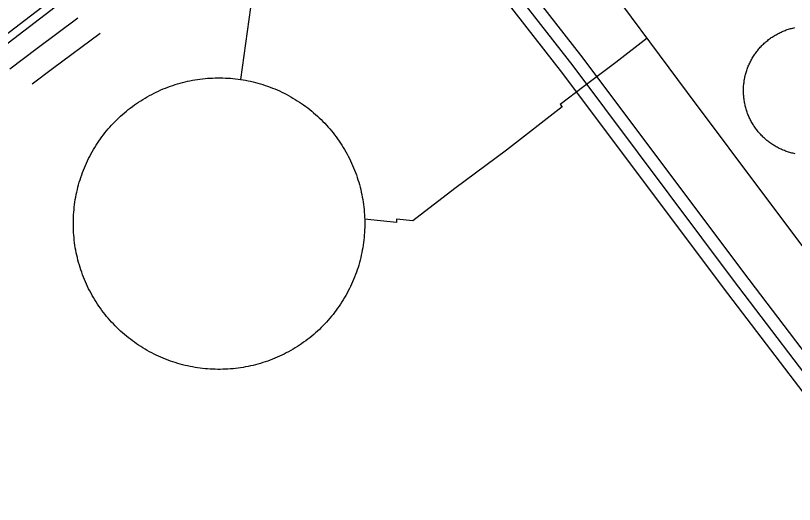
# Model space of a CAD drawing. Extents: x 3419139 to 3457078, y 540382 to 565875.
# Drawn here: x 3432751 to 3433668, y 558480 to 559056 of the extents above; entities that cross this region are included whole.
import ezdxf

# ---------------------------------------------------------------- set-up
doc = ezdxf.new("R2010")
doc.units = 0
for name, color, linetype in [('V-DOMW-TANK', 7, 'Continuous'), ('V-ROAD-CNTR', 7, 'Continuous'), ('V-TOPO-SHOR', 7, 'Continuous'), ('V-UTIL-LINE', 7, 'Continuous')]:
    doc.layers.add(name, color=color, linetype=linetype)

msp = doc.modelspace()

# ---------------------------------------------------------------- linework, layer by layer
at = {"layer": 'V-DOMW-TANK'}
for points in [[(3433636.33, 559026.39), (3433637.38, 559027.21), (3433638.43, 559028.01), (3433639.5, 559028.79), (3433640.58, 559029.55), (3433641.67, 559030.29), (3433642.78, 559031.01), (3433643.9, 559031.71), (3433645.03, 559032.4), (3433646.18, 559033.06), (3433647.33, 559033.7), (3433648.5, 559034.33), (3433649.68, 559034.93), (3433650.86, 559035.51), (3433652.06, 559036.07), (3433653.27, 559036.61), (3433654.48, 559037.13), (3433655.71, 559037.63), (3433656.94, 559038.11), (3433658.19, 559038.56), (3433659.43, 559038.99), (3433660.69, 559039.41), (3433661.96, 559039.79), (3433663.22, 559040.16), (3433664.5, 559040.51), (3433665.79, 559040.83), (3433667.07, 559041.13), (3433668.37, 559041.41)], [(3433633.52, 558910.35), (3433632.54, 558911.23), (3433631.57, 558912.13), (3433630.62, 558913.05), (3433629.68, 558913.99), (3433628.76, 558914.93), (3433627.85, 558915.9), (3433626.97, 558916.88), (3433626.1, 558917.88), (3433625.25, 558918.89), (3433624.41, 558919.91), (3433623.59, 558920.95), (3433622.8, 558922.01), (3433622.02, 558923.08), (3433621.26, 558924.16), (3433620.52, 558925.25), (3433619.79, 558926.36), (3433619.09, 558927.48), (3433618.41, 558928.61), (3433617.75, 558929.76), (3433617.1, 558930.91), (3433616.48, 558932.08), (3433615.88, 558933.26), (3433615.29, 558934.44), (3433614.73, 558935.64), (3433614.19, 558936.85), (3433613.67, 558938.06), (3433613.18, 558939.29), (3433612.7, 558940.52), (3433612.24, 558941.77), (3433611.81, 558943.01), (3433611.4, 558944.27), (3433611.01, 558945.54), (3433610.65, 558946.81), (3433610.3, 558948.08), (3433609.98, 558949.36), (3433609.68, 558950.65), (3433609.4, 558951.94), (3433609.15, 558953.24), (3433608.91, 558954.54), (3433608.7, 558955.85), (3433608.52, 558957.16), (3433608.35, 558958.47), (3433608.21, 558959.79), (3433608.1, 558961.1), (3433608, 558962.42), (3433607.93, 558963.74), (3433607.88, 558965.06), (3433607.85, 558966.39), (3433607.85, 558967.71), (3433607.87, 558969.03), (3433607.92, 558970.35), (3433607.98, 558971.67), (3433608.07, 558972.99), (3433608.19, 558974.31), (3433608.32, 558975.62), (3433608.48, 558976.94), (3433608.66, 558978.25), (3433608.87, 558979.55), (3433609.09, 558980.85), (3433609.34, 558982.15), (3433609.62, 558983.45), (3433609.91, 558984.74), (3433610.23, 558986.02), (3433610.57, 558987.3), (3433610.93, 558988.57), (3433611.31, 558989.83), (3433611.72, 558991.09), (3433612.15, 558992.34), (3433612.6, 558993.59), (3433613.06, 558994.82), (3433613.56, 558996.05), (3433614.08, 558997.27), (3433614.61, 558998.48), (3433615.17, 558999.68), (3433615.74, 559000.87), (3433616.34, 559002.05), (3433616.96, 559003.21), (3433617.6, 559004.37), (3433618.26, 559005.52), (3433618.94, 559006.65), (3433619.64, 559007.78), (3433620.35, 559008.89), (3433621.09, 559009.98), (3433621.85, 559011.07), (3433622.62, 559012.14), (3433623.42, 559013.2), (3433624.23, 559014.24), (3433625.06, 559015.27), (3433625.91, 559016.29), (3433626.77, 559017.29), (3433627.66, 559018.27), (3433628.56, 559019.24), (3433629.47, 559020.19), (3433630.41, 559021.13), (3433631.35, 559022.05), (3433632.32, 559022.95), (3433633.3, 559023.84), (3433634.3, 559024.71), (3433635.31, 559025.56), (3433636.33, 559026.39)], [(3432852.9, 558912.76), (3432854.7, 558915.15), (3432856.54, 558917.51), (3432858.42, 558919.83), (3432860.35, 558922.13), (3432862.31, 558924.39), (3432864.31, 558926.61), (3432866.35, 558928.8), (3432868.43, 558930.95), (3432870.55, 558933.07), (3432872.7, 558935.15), (3432874.89, 558937.19), (3432877.11, 558939.19), (3432879.37, 558941.15), (3432881.66, 558943.08), (3432883.99, 558944.96), (3432886.34, 558946.8), (3432888.73, 558948.6), (3432891.15, 558950.36), (3432893.6, 558952.08), (3432896.08, 558953.75), (3432898.59, 558955.38), (3432901.13, 558956.97), (3432903.7, 558958.51), (3432906.29, 558960.01), (3432908.91, 558961.46), (3432911.55, 558962.86), (3432914.21, 558964.22), (3432916.9, 558965.54), (3432919.62, 558966.8), (3432922.35, 558968.02), (3432925.1, 558969.19), (3432927.88, 558970.31), (3432930.67, 558971.38), (3432933.48, 558972.41), (3432936.31, 558973.38), (3432939.16, 558974.31), (3432942.02, 558975.18), (3432944.9, 558976.01), (3432947.79, 558976.78), (3432950.69, 558977.5), (3432953.6, 558978.18), (3432956.53, 558978.8), (3432959.47, 558979.37), (3432962.42, 558979.89), (3432965.37, 558980.36), (3432968.33, 558980.78), (3432971.3, 558981.14), (3432974.28, 558981.45), (3432977.26, 558981.71), (3432980.25, 558981.92), (3432983.23, 558982.08), (3432986.23, 558982.19), (3432989.22, 558982.24), (3432992.21, 558982.24), (3432995.2, 558982.19), (3432998.19, 558982.08), (3433001.18, 558981.93), (3433004.17, 558981.72), (3433007.15, 558981.46), (3433010.12, 558981.15), (3433013.09, 558980.78), (3433016.06, 558980.36), (3433019.01, 558979.9), (3433021.96, 558979.38), (3433024.9, 558978.81), (3433027.82, 558978.19), (3433030.74, 558977.51), (3433033.64, 558976.79), (3433036.53, 558976.02), (3433039.41, 558975.19), (3433042.27, 558974.32), (3433045.12, 558973.39), (3433047.95, 558972.42), (3433050.76, 558971.4), (3433053.55, 558970.32), (3433056.33, 558969.2), (3433059.08, 558968.03), (3433061.81, 558966.82), (3433064.53, 558965.55), (3433067.22, 558964.24), (3433069.89, 558962.88), (3433072.53, 558961.48), (3433075.14, 558960.03), (3433077.73, 558958.53), (3433080.3, 558956.99), (3433082.84, 558955.41), (3433085.35, 558953.78), (3433087.83, 558952.1), (3433090.28, 558950.39), (3433092.7, 558948.63), (3433095.09, 558946.83), (3433097.45, 558944.99), (3433099.77, 558943.1), (3433102.07, 558941.18), (3433104.33, 558939.22), (3433106.55, 558937.21), (3433108.74, 558935.17), (3433110.89, 558933.09), (3433113.01, 558930.98), (3433115.09, 558928.83)], [(3433115.09, 558928.83), (3433117.13, 558926.64), (3433119.13, 558924.42), (3433121.1, 558922.16), (3433123.02, 558919.86), (3433124.9, 558917.54), (3433126.75, 558915.18), (3433128.54, 558912.79), (3433130.31, 558910.37), (3433132.02, 558907.92), (3433133.69, 558905.44), (3433135.32, 558902.93), (3433136.91, 558900.39), (3433138.45, 558897.83), (3433139.95, 558895.24), (3433141.4, 558892.62), (3433142.81, 558889.98), (3433144.16, 558887.31), (3433145.48, 558884.62), (3433146.74, 558881.91), (3433147.96, 558879.18), (3433149.13, 558876.42), (3433150.25, 558873.65), (3433151.32, 558870.85), (3433152.35, 558868.04), (3433153.32, 558865.21), (3433154.25, 558862.37), (3433155.12, 558859.51), (3433155.95, 558856.63), (3433156.72, 558853.74), (3433157.45, 558850.84), (3433158.12, 558847.92), (3433158.74, 558844.99), (3433159.31, 558842.06), (3433159.83, 558839.11), (3433160.3, 558836.16), (3433160.72, 558833.19), (3433161.08, 558830.22), (3433161.4, 558827.24), (3433161.66, 558824.27), (3433161.87, 558821.28), (3433162.02, 558818.29), (3433162.13, 558815.3), (3433162.18, 558812.31), (3433162.18, 558809.32), (3433162.13, 558806.32), (3433162.02, 558803.33), (3433161.87, 558800.35), (3433161.66, 558797.36), (3433161.4, 558794.38), (3433161.09, 558791.4), (3433160.72, 558788.43), (3433160.31, 558785.47), (3433159.84, 558782.51), (3433159.32, 558779.57), (3433158.75, 558776.63), (3433158.13, 558773.7), (3433157.46, 558770.79), (3433156.73, 558767.88), (3433155.96, 558764.99), (3433155.13, 558762.12), (3433154.26, 558759.26), (3433153.33, 558756.41), (3433152.36, 558753.58), (3433151.34, 558750.77), (3433150.26, 558747.97), (3433149.14, 558745.2), (3433147.98, 558742.44), (3433146.76, 558739.71), (3433145.49, 558737), (3433144.18, 558734.31), (3433142.82, 558731.64), (3433141.42, 558729), (3433139.97, 558726.38), (3433138.47, 558723.79), (3433136.93, 558721.23), (3433135.35, 558718.69), (3433133.72, 558716.18), (3433132.04, 558713.7), (3433130.33, 558711.25), (3433128.57, 558708.82), (3433126.77, 558706.43), (3433124.93, 558704.08), (3433123.04, 558701.75), (3433121.12, 558699.46), (3433119.16, 558697.2), (3433117.16, 558694.97), (3433115.12, 558692.79), (3433113.03, 558690.63), (3433110.92, 558688.52), (3433108.77, 558686.44), (3433106.58, 558684.4), (3433104.36, 558682.39), (3433102.1, 558680.43), (3433099.81, 558678.51), (3433097.48, 558676.62), (3433095.12, 558674.78), (3433092.73, 558672.98), (3433090.31, 558671.22), (3433087.86, 558669.5), (3433085.38, 558667.83)], [(3432914.25, 558657.34), (3432911.58, 558658.7), (3432908.94, 558660.11), (3432906.32, 558661.56), (3432903.73, 558663.05), (3432901.17, 558664.59), (3432898.63, 558666.18), (3432896.12, 558667.81), (3432893.64, 558669.48), (3432891.19, 558671.2), (3432888.77, 558672.96), (3432886.38, 558674.76), (3432884.02, 558676.6), (3432881.69, 558678.48), (3432879.4, 558680.41), (3432877.14, 558682.37), (3432874.92, 558684.37), (3432872.73, 558686.41), (3432870.58, 558688.49), (3432868.46, 558690.6), (3432866.38, 558692.76), (3432864.34, 558694.95), (3432862.34, 558697.17), (3432860.37, 558699.43), (3432858.45, 558701.72), (3432856.56, 558704.05), (3432854.72, 558706.4), (3432852.92, 558708.79), (3432851.16, 558711.21), (3432849.45, 558713.67), (3432847.77, 558716.15), (3432846.14, 558718.65), (3432844.56, 558721.19), (3432843.02, 558723.76), (3432841.52, 558726.35), (3432840.07, 558728.96), (3432838.66, 558731.61), (3432837.3, 558734.27), (3432835.99, 558736.96), (3432834.73, 558739.67), (3432833.51, 558742.41), (3432832.34, 558745.16), (3432831.22, 558747.94), (3432830.15, 558750.73), (3432829.12, 558753.54), (3432828.15, 558756.37), (3432827.22, 558759.22), (3432826.35, 558762.07), (3432825.52, 558764.95), (3432824.75, 558767.84), (3432824.02, 558770.75), (3432823.35, 558773.66), (3432822.73, 558776.59), (3432822.15, 558779.53), (3432821.63, 558782.47), (3432821.17, 558785.43), (3432820.75, 558788.39), (3432820.39, 558791.36), (3432820.07, 558794.34), (3432819.81, 558797.32), (3432819.6, 558800.31), (3432819.45, 558803.29), (3432819.34, 558806.28), (3432819.29, 558809.28), (3432819.29, 558812.27), (3432819.34, 558815.26), (3432819.44, 558818.25), (3432819.6, 558821.24), (3432819.81, 558824.22), (3432820.07, 558827.2), (3432820.38, 558830.18), (3432820.74, 558833.15), (3432821.16, 558836.11), (3432821.63, 558839.07), (3432822.15, 558842.02), (3432822.72, 558844.96), (3432823.34, 558847.88), (3432824.01, 558850.8), (3432824.74, 558853.7), (3432825.51, 558856.59), (3432826.33, 558859.47), (3432827.21, 558862.33), (3432828.14, 558865.18), (3432829.11, 558868.01), (3432830.13, 558870.82), (3432831.2, 558873.61), (3432832.32, 558876.39), (3432833.49, 558879.14), (3432834.71, 558881.88), (3432835.97, 558884.59), (3432837.28, 558887.28), (3432838.64, 558889.94), (3432840.05, 558892.59), (3432841.5, 558895.2), (3432843, 558897.79), (3432844.54, 558900.36), (3432846.12, 558902.9), (3432847.75, 558905.41), (3432849.42, 558907.89), (3432851.14, 558910.34), (3432852.9, 558912.76)], [(3433668.65, 558892.92), (3433667.36, 558893.19), (3433666.07, 558893.49), (3433664.79, 558893.81), (3433663.51, 558894.15), (3433662.24, 558894.51), (3433660.97, 558894.89), (3433659.71, 558895.3), (3433658.46, 558895.73), (3433657.22, 558896.18), (3433655.98, 558896.65), (3433654.75, 558897.14), (3433653.54, 558897.66), (3433652.33, 558898.19), (3433651.13, 558898.75), (3433649.94, 558899.32), (3433648.76, 558899.92), (3433647.59, 558900.54), (3433646.43, 558901.18), (3433645.29, 558901.84), (3433644.15, 558902.52), (3433643.03, 558903.21), (3433641.92, 558903.93), (3433640.82, 558904.67), (3433639.74, 558905.43), (3433638.67, 558906.2), (3433637.61, 558907), (3433636.57, 558907.81), (3433635.53, 558908.64), (3433634.52, 558909.49), (3433633.52, 558910.35)], [(3433085.38, 558667.83), (3433082.87, 558666.2), (3433080.34, 558664.61), (3433077.77, 558663.07), (3433075.18, 558661.58), (3433072.56, 558660.13), (3433069.92, 558658.72), (3433067.25, 558657.36), (3433064.56, 558656.05), (3433061.85, 558654.79), (3433059.12, 558653.57), (3433056.36, 558652.4), (3433053.59, 558651.28), (3433050.8, 558650.2), (3433047.98, 558649.18), (3433045.16, 558648.21), (3433042.31, 558647.28), (3433039.45, 558646.4), (3433036.57, 558645.58), (3433033.68, 558644.81), (3433030.78, 558644.08), (3433027.86, 558643.41), (3433024.94, 558642.79), (3433022, 558642.21), (3433019.05, 558641.69), (3433016.1, 558641.22), (3433013.13, 558640.81), (3433010.16, 558640.44), (3433007.19, 558640.13), (3433004.21, 558639.87), (3433001.22, 558639.66), (3432998.23, 558639.5), (3432995.24, 558639.4), (3432992.25, 558639.34), (3432989.26, 558639.34), (3432986.27, 558639.4), (3432983.27, 558639.5), (3432980.29, 558639.66), (3432977.3, 558639.87), (3432974.32, 558640.13), (3432971.35, 558640.44), (3432968.37, 558640.8), (3432965.41, 558641.22), (3432962.46, 558641.69), (3432959.51, 558642.21), (3432956.57, 558642.78), (3432953.64, 558643.4), (3432950.73, 558644.07), (3432947.82, 558644.79), (3432944.93, 558645.57), (3432942.06, 558646.39), (3432939.2, 558647.27), (3432936.35, 558648.19), (3432933.52, 558649.17), (3432930.71, 558650.19), (3432927.92, 558651.26), (3432925.14, 558652.38), (3432922.39, 558653.55), (3432919.65, 558654.77), (3432916.94, 558656.03), (3432914.25, 558657.34)]]:
    msp.add_lwpolyline(points, dxfattribs=at)
at = {"layer": 'V-ROAD-CNTR'}
for points in [[(3433130.51, 559350.13), (3433205.51, 559254.54), (3433407, 558996.33), (3433595.85, 558744.3), (3433751.24, 558540.57), (3433771.94, 558516.08), (3433783.45, 558509), (3433793.76, 558509.2), (3433811.19, 558517.14), (3433891.54, 558571.39), (3434192.48, 558795.61), (3434494.14, 559023.37), (3434510.44, 559046.53), (3434510.33, 559061), (3434511.93, 559081.39), (3434494.98, 559108.43), (3434389.37, 559239.96), (3434181.28, 559504.92), (3433999.96, 559742.16), (3433889.43, 559876.54), (3433865.39, 559908.81)], [(3433151.64, 559347.5), (3433217.32, 559263.79), (3433418.91, 559005.44), (3433607.82, 558753.35), (3433762.94, 558549.97), (3433774.38, 558536.43)], [(3433100.15, 559307.8), (3432825.74, 559098.62), (3432054.35, 558508.13), (3431395.56, 558004.12), (3430945.28, 557657.32)], [(3433172.15, 559272.76), (3433193.69, 559245.3), (3433395.08, 558987.21), (3433583.89, 558735.25), (3433739.54, 558531.18), (3433752.86, 558515.42)], [(3432824.68, 559052.58), (3432776.69, 559016.96), (3432744.7, 558992.57)], [(3432850.81, 559034.61), (3432794.73, 558992.99), (3432770.74, 558974.7)]]:
    msp.add_lwpolyline(points, dxfattribs=at)
at = {"layer": 'V-TOPO-SHOR'}
msp.add_lwpolyline([(3432957.19, 559187.61), (3432693.45, 558985.77), (3432502.91, 558843.04), (3432443.7, 558797.2), (3432353.82, 558727.62), (3432160.16, 558584.55)], dxfattribs=at)
at = {"layer": 'V-UTIL-LINE'}
msp.add_line((3433494.35, 559028.91), (3433457.63, 559000.47), dxfattribs=at)
for points in [[(3433312.65, 559437.45), (3433237.11, 559380.23), (3433236.26, 559379.96), (3433235.49, 559379.48), (3433234.87, 559378.84), (3433234.42, 559378.06), (3433234.18, 559377.19), (3433234.15, 559376.3), (3433234.34, 559375.42), (3433234.73, 559374.61), (3433235.32, 559373.93), (3433236.05, 559373.4), (3433269.22, 559329.47), (3433431.22, 559113.75), (3433541.77, 558965.18), (3433639.83, 558833.88), (3433751.36, 558685.29)], [(3433310.19, 559274.92), (3433234.59, 559217.66), (3433121.13, 559133.12), (3433027.86, 559064.89), (3433015.97, 558980.38)], [(3433457.63, 559000.47), (3433420.16, 558972.25), (3433392.14, 558950.92)], [(3433392.14, 558950.92), (3433394.62, 558948.07), (3433329.02, 558897.34), (3433268.38, 558852.09)], [(3433268.38, 558852.09), (3433218.93, 558813.89), (3433199.38, 558816.09)], [(3433199.38, 558816.09), (3433199.65, 558812.17), (3433162.1, 558816.13)]]:
    msp.add_lwpolyline(points, dxfattribs=at)

doc.saveas('drawing.dxf')
